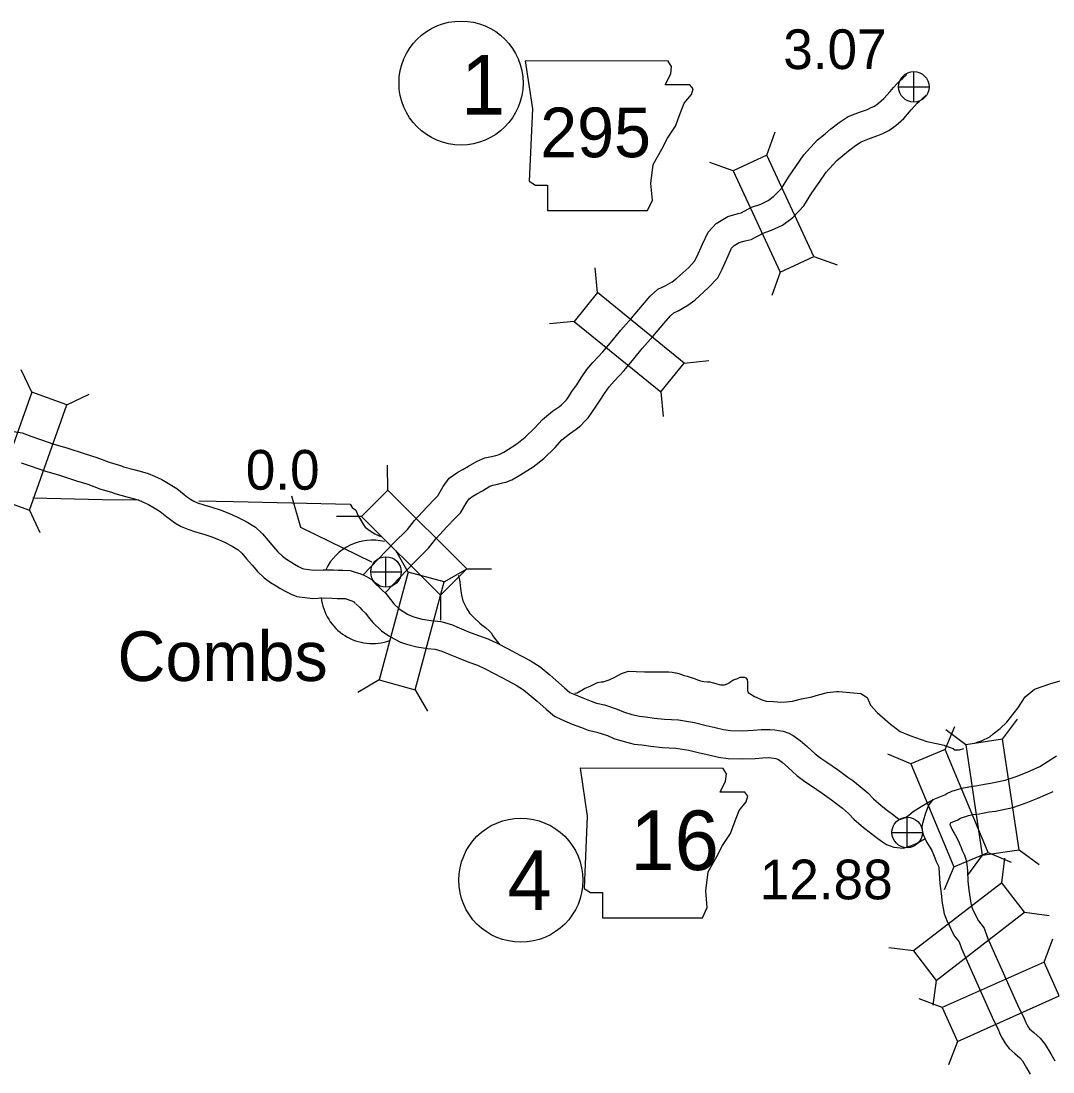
# Model space of a CAD drawing. Extents: x -939622 to -934245, y 1383184 to 1385301.
# Drawn here: x -935515.36 to -935482.43, y 1383985.19 to 1384018.72 of the extents above; entities that cross this region are included whole.
import ezdxf

# ---------------------------------------------------------------- set-up
doc = ezdxf.new("R2010")
doc.units = 0
for name, color, linetype in [('Level 10', 7, 'Continuous'), ('Level 20', 7, 'Continuous'), ('Level 21', 7, 'Continuous'), ('Level 24', 7, 'Continuous'), ('Level 25', 7, 'Continuous'), ('Level 26', 7, 'Continuous'), ('Level 27', 7, 'Continuous'), ('Level 8', 7, 'Continuous')]:
    doc.layers.add(name, color=color, linetype=linetype)

msp = doc.modelspace()

# ---------------------------------------------------------------- linework, layer by layer
at = {"layer": 'Level 10'}
for points in [[(-935504.44, 1384001.045), (-935503.471, 1384002.056), (-935503.027, 1384002.502), (-935502.803, 1384002.787), (-935502.406, 1384003.214), (-935502.157, 1384003.471), (-935502.06, 1384003.572), (-935501.888, 1384003.868), (-935501.694, 1384004.13), (-935501.417, 1384004.324), (-935501.256, 1384004.416), (-935501.082, 1384004.513), (-935500.801, 1384004.68), (-935500.559, 1384004.784), (-935500.348, 1384004.822), (-935500.2, 1384004.862), (-935500.135, 1384004.876), (-935500.076, 1384004.898), (-935499.954, 1384004.967), (-935499.537, 1384005.235), (-935499.266, 1384005.443), (-935498.959, 1384005.742), (-935498.718, 1384006.007), (-935498.397, 1384006.272), (-935498.178, 1384006.419), (-935498.109, 1384006.476), (-935498.018, 1384006.569), (-935497.955, 1384006.638), (-935497.876, 1384006.743), (-935497.775, 1384006.901), (-935497.624, 1384007.117), (-935497.487, 1384007.339), (-935497.298, 1384007.6), (-935497.106, 1384007.825), (-935496.789, 1384008.168), (-935496.497, 1384008.514), (-935496.22, 1384008.855), (-935495.872, 1384009.244), (-935495.528, 1384009.653), (-935495.275, 1384009.94), (-935495.037, 1384010.161), (-935494.805, 1384010.273), (-935494.577, 1384010.403), (-935494.429, 1384010.515), (-935494.047, 1384010.856), (-935493.865, 1384011.054), (-935493.792, 1384011.194), (-935493.614, 1384011.606), (-935493.433, 1384011.985), (-935493.175, 1384012.261), (-935492.801, 1384012.487), (-935492.469, 1384012.578), (-935492.373, 1384012.6), (-935492.044, 1384012.777), (-935491.747, 1384012.883), (-935491.518, 1384012.99), (-935491.329, 1384013.128), (-935491.091, 1384013.38), (-935490.867, 1384013.739), (-935490.631, 1384014.075), (-935490.378, 1384014.452), (-935489.941, 1384014.935), (-935489.699, 1384015.127), (-935489.515, 1384015.283), (-935489.247, 1384015.484), (-935488.962, 1384015.674), (-935488.597, 1384015.817), (-935488.347, 1384015.903), (-935488.244, 1384015.949), (-935488.126, 1384016.009), (-935487.99, 1384016.102), (-935487.822, 1384016.251), (-935487.626, 1384016.473), (-935487.517, 1384016.6), (-935487.4, 1384016.731), (-935487.304, 1384016.819), (-935487.214, 1384016.903), (-935487.088, 1384017.02)], [(-935503.725, 1384000.49), (-935502.827, 1384001.428), (-935502.352, 1384001.904), (-935502.119, 1384002.201), (-935501.753, 1384002.595), (-935501.509, 1384002.846), (-935501.336, 1384003.027), (-935501.135, 1384003.373), (-935501.058, 1384003.476), (-935500.934, 1384003.563), (-935500.813, 1384003.633), (-935500.633, 1384003.733), (-935500.392, 1384003.876), (-935500.299, 1384003.916), (-935500.149, 1384003.943), (-935499.992, 1384003.986), (-935499.884, 1384004.008), (-935499.691, 1384004.081), (-935499.488, 1384004.197), (-935499.018, 1384004.498), (-935498.676, 1384004.762), (-935498.311, 1384005.116), (-935498.095, 1384005.354), (-935497.859, 1384005.55), (-935497.639, 1384005.696), (-935497.498, 1384005.813), (-935497.361, 1384005.953), (-935497.261, 1384006.064), (-935497.137, 1384006.229), (-935497.027, 1384006.4), (-935496.872, 1384006.622), (-935496.738, 1384006.838), (-935496.59, 1384007.044), (-935496.433, 1384007.227), (-935496.114, 1384007.572), (-935495.804, 1384007.94), (-935495.535, 1384008.27), (-935495.192, 1384008.654), (-935494.845, 1384009.066), (-935494.629, 1384009.312), (-935494.525, 1384009.409), (-935494.386, 1384009.476), (-935494.08, 1384009.65), (-935493.856, 1384009.819), (-935493.415, 1384010.215), (-935493.123, 1384010.532), (-935492.979, 1384010.806), (-935492.795, 1384011.234), (-935492.681, 1384011.472), (-935492.603, 1384011.556), (-935492.443, 1384011.652), (-935492.253, 1384011.704), (-935492.056, 1384011.748), (-935491.677, 1384011.953), (-935491.405, 1384012.049), (-935491.058, 1384012.211), (-935490.731, 1384012.45), (-935490.374, 1384012.827), (-935490.116, 1384013.242), (-935489.89, 1384013.565), (-935489.668, 1384013.896), (-935489.324, 1384014.275), (-935489.128, 1384014.43), (-935488.952, 1384014.58), (-935488.727, 1384014.749), (-935488.544, 1384014.871), (-935488.286, 1384014.972), (-935488.015, 1384015.065), (-935487.854, 1384015.138), (-935487.666, 1384015.233), (-935487.436, 1384015.391), (-935487.184, 1384015.614), (-935486.947, 1384015.883), (-935486.84, 1384016.007), (-935486.758, 1384016.099), (-935486.692, 1384016.159), (-935486.602, 1384016.244), (-935486.476, 1384016.36)], [(-935515.586, 1384005.623), (-935515.325, 1384005.581), (-935515.045, 1384005.472), (-935514.741, 1384005.364), (-935514.307, 1384005.219), (-935513.897, 1384005.099), (-935513.314, 1384004.913), (-935512.937, 1384004.797), (-935512.547, 1384004.649), (-935512.152, 1384004.525), (-935512.083, 1384004.5), (-935511.757, 1384004.408), (-935511.555, 1384004.362), (-935511.297, 1384004.287), (-935511.1, 1384004.202), (-935510.868, 1384004.088), (-935510.594, 1384003.931), (-935510.39, 1384003.804), (-935510.154, 1384003.614), (-935510.044, 1384003.532), (-935509.952, 1384003.463), (-935509.846, 1384003.401), (-935509.724, 1384003.352), (-935509.521, 1384003.284), (-935509.264, 1384003.209), (-935508.998, 1384003.127), (-935508.702, 1384003.011), (-935508.467, 1384002.904), (-935508.173, 1384002.749), (-935507.878, 1384002.567), (-935507.656, 1384002.363), (-935507.474, 1384002.149), (-935507.301, 1384001.945), (-935507.157, 1384001.783), (-935507.012, 1384001.642), (-935506.885, 1384001.546), (-935506.745, 1384001.461), (-935506.631, 1384001.39), (-935506.507, 1384001.317), (-935506.379, 1384001.255), (-935506.334, 1384001.237), (-935506.014, 1384001.201), (-935505.72, 1384001.215), (-935505.386, 1384001.207), (-935505.237, 1384001.195), (-935505.089, 1384001.198), (-935504.857, 1384001.184), (-935504.664, 1384001.129), (-935504.545, 1384001.09), (-935504.417, 1384001.036), (-935504.335, 1384000.993), (-935504.187, 1384000.913), (-935504.052, 1384000.772)], [(-935515.358, 1384004.629), (-935515.034, 1384004.513), (-935514.576, 1384004.36), (-935514.16, 1384004.238), (-935513.583, 1384004.054), (-935513.23, 1384003.946), (-935512.842, 1384003.798), (-935512.441, 1384003.673), (-935512.36, 1384003.643), (-935511.98, 1384003.535), (-935511.781, 1384003.49), (-935511.602, 1384003.438), (-935511.476, 1384003.384), (-935511.29, 1384003.292), (-935511.056, 1384003.159), (-935510.913, 1384003.069), (-935510.706, 1384002.903), (-935510.583, 1384002.811), (-935510.448, 1384002.711), (-935510.243, 1384002.591), (-935510.037, 1384002.508), (-935509.79, 1384002.424), (-935509.521, 1384002.347), (-935509.296, 1384002.277), (-935509.054, 1384002.182), (-935508.864, 1384002.096), (-935508.619, 1384001.967), (-935508.424, 1384001.846), (-935508.306, 1384001.738), (-935508.16, 1384001.566), (-935507.98, 1384001.355), (-935507.808, 1384001.161), (-935507.6, 1384000.959), (-935507.392, 1384000.801), (-935507.216, 1384000.694), (-935507.097, 1384000.62), (-935506.933, 1384000.524), (-935506.739, 1384000.429), (-935506.551, 1384000.356), (-935506.044, 1384000.299), (-935505.71, 1384000.314), (-935505.432, 1384000.308), (-935505.264, 1384000.295), (-935505.107, 1384000.297), (-935505.009, 1384000.292), (-935504.927, 1384000.268), (-935504.861, 1384000.247), (-935504.803, 1384000.222), (-935504.76, 1384000.199), (-935504.74, 1384000.188), (-935504.702, 1384000.149)], [(-935504.07, 1384000.789), (-935503.895, 1384000.626), (-935503.836, 1384000.556), (-935503.719, 1384000.457), (-935503.566, 1384000.268), (-935503.458, 1384000.125), (-935503.291, 1383999.966), (-935503.14, 1383999.866), (-935503.022, 1383999.796), (-935502.906, 1383999.738), (-935502.792, 1383999.701), (-935502.551, 1383999.636), (-935502.271, 1383999.597), (-935501.961, 1383999.563), (-935501.625, 1383999.463), (-935501.375, 1383999.36), (-935501.073, 1383999.232), (-935500.759, 1383999.113), (-935500.456, 1383999.005), (-935500.166, 1383998.874), (-935499.813, 1383998.688), (-935499.418, 1383998.472), (-935499.11, 1383998.315), (-935498.794, 1383998.117), (-935498.486, 1383997.863), (-935498.288, 1383997.686), (-935498.019, 1383997.446), (-935497.839, 1383997.3), (-935497.739, 1383997.251), (-935497.428, 1383997.122), (-935497.159, 1383997.017), (-935496.998, 1383996.958), (-935496.741, 1383996.899), (-935496.332, 1383996.763), (-935496.129, 1383996.68), (-935495.861, 1383996.595), (-935495.624, 1383996.536), (-935495.431, 1383996.514), (-935495.144, 1383996.472), (-935494.823, 1383996.44), (-935494.374, 1383996.42), (-935493.863, 1383996.343), (-935493.493, 1383996.247), (-935493.201, 1383996.178), (-935492.94, 1383996.117), (-935492.718, 1383996.088), (-935492.349, 1383996.076), (-935491.983, 1383996.092), (-935491.735, 1383996.11), (-935491.466, 1383996.119), (-935491.3, 1383996.103), (-935491.19, 1383996.085), (-935491.038, 1383996.06), (-935490.86, 1383995.997), (-935490.719, 1383995.923), (-935490.496, 1383995.766), (-935490.275, 1383995.573), (-935490.017, 1383995.338), (-935489.832, 1383995.195), (-935489.638, 1383995.072), (-935489.271, 1383994.817), (-935488.968, 1383994.597), (-935488.813, 1383994.484), (-935488.576, 1383994.299), (-935488.33, 1383994.092), (-935488.155, 1383993.902), (-935487.904, 1383993.685), (-935487.703, 1383993.534), (-935487.506, 1383993.378), (-935487.384, 1383993.287), (-935487.335, 1383993.254), (-935487.308, 1383993.245), (-935487.303, 1383993.244), (-935487.255, 1383993.26), (-935487.193, 1383993.281), (-935487.134, 1383993.309), (-935487.021, 1383993.378), (-935486.884, 1383993.494), (-935486.712, 1383993.605), (-935486.632, 1383993.655), (-935486.248, 1383993.878)], [(-935504.684, 1384000.131), (-935504.549, 1384000.005), (-935504.476, 1383999.919), (-935504.365, 1383999.825), (-935504.274, 1383999.712), (-935504.132, 1383999.524), (-935503.856, 1383999.261), (-935503.619, 1383999.103), (-935503.45, 1383999.004), (-935503.249, 1383998.904), (-935503.051, 1383998.838), (-935502.73, 1383998.752), (-935502.382, 1383998.704), (-935502.141, 1383998.677), (-935501.926, 1383998.613), (-935501.722, 1383998.529), (-935501.408, 1383998.397), (-935501.069, 1383998.268), (-935500.792, 1383998.17), (-935500.562, 1383998.065), (-935500.239, 1383997.895), (-935499.838, 1383997.676), (-935499.554, 1383997.531), (-935499.321, 1383997.385), (-935499.073, 1383997.181), (-935498.888, 1383997.015), (-935498.602, 1383996.76), (-935498.328, 1383996.538), (-935498.111, 1383996.431), (-935497.764, 1383996.287), (-935497.476, 1383996.175), (-935497.254, 1383996.094), (-935496.984, 1383996.031), (-935496.645, 1383995.919), (-935496.435, 1383995.833), (-935496.105, 1383995.729), (-935495.786, 1383995.649), (-935495.548, 1383995.621), (-935495.254, 1383995.578), (-935494.887, 1383995.542), (-935494.461, 1383995.523), (-935494.044, 1383995.46), (-935493.708, 1383995.373), (-935493.407, 1383995.302), (-935493.1, 1383995.23), (-935492.789, 1383995.19), (-935492.344, 1383995.176), (-935491.931, 1383995.194), (-935491.687, 1383995.211), (-935491.495, 1383995.218), (-935491.416, 1383995.21), (-935491.334, 1383995.197), (-935491.265, 1383995.185), (-935491.221, 1383995.17), (-935491.189, 1383995.153), (-935491.053, 1383995.057), (-935490.874, 1383994.9), (-935490.595, 1383994.647), (-935490.349, 1383994.458), (-935490.137, 1383994.322), (-935489.792, 1383994.083), (-935489.497, 1383993.869), (-935489.354, 1383993.765), (-935489.143, 1383993.6), (-935488.952, 1383993.439), (-935488.781, 1383993.255), (-935488.47, 1383992.984), (-935488.253, 1383992.822), (-935488.055, 1383992.665), (-935487.902, 1383992.55), (-935487.742, 1383992.444), (-935487.5, 1383992.357), (-935487.193, 1383992.332), (-935486.972, 1383992.406), (-935486.854, 1383992.445), (-935486.703, 1383992.518), (-935486.5, 1383992.642)], [(-935486.248, 1383993.878), (-935485.876, 1383994.033), (-935485.809, 1383994.074), (-935485.651, 1383994.15), (-935485.471, 1383994.204), (-935485.336, 1383994.247), (-935485.116, 1383994.287), (-935484.902, 1383994.317), (-935484.834, 1383994.327), (-935484.613, 1383994.371), (-935484.416, 1383994.401), (-935483.947, 1383994.496), (-935483.598, 1383994.617), (-935483.253, 1383994.753), (-935482.845, 1383994.936), (-935482.314, 1383995.271)], [(-935485.696, 1383993.133), (-935485.466, 1383993.229), (-935485.377, 1383993.283), (-935485.325, 1383993.308), (-935485.205, 1383993.344), (-935485.118, 1383993.372), (-935484.973, 1383993.398), (-935484.774, 1383993.426), (-935484.68, 1383993.44), (-935484.458, 1383993.484), (-935484.259, 1383993.514), (-935483.709, 1383993.626), (-935483.285, 1383993.773), (-935482.904, 1383993.923), (-935482.419, 1383994.14)], [(-935486.609, 1383992.997), (-935486.553, 1383993.202), (-935486.483, 1383993.451), (-935486.393, 1383993.68), (-935486.248, 1383993.878)], [(-935486.609, 1383992.997), (-935486.589, 1383992.835), (-935486.542, 1383992.712), (-935486.491, 1383992.606), (-935486.446, 1383992.508), (-935486.358, 1383992.362), (-935486.297, 1383992.251), (-935486.238, 1383992.125), (-935486.192, 1383992.018), (-935486.149, 1383991.899), (-935486.077, 1383991.757), (-935486.069, 1383991.708), (-935486.054, 1383991.536), (-935486.036, 1383991.199), (-935485.999, 1383990.887), (-935485.963, 1383990.576), (-935485.933, 1383990.411), (-935485.898, 1383990.232), (-935485.813, 1383990.02), (-935485.574, 1383989.534), (-935485.422, 1383989.337), (-935485.346, 1383989.126), (-935484.325, 1383986.845), (-935484.187, 1383986.575), (-935484.114, 1383986.382), (-935484.046, 1383986.262), (-935483.943, 1383986.081), (-935483.82, 1383985.937), (-935483.642, 1383985.775), (-935483.484, 1383985.635), (-935483.402, 1383985.539), (-935483.272, 1383985.324), (-935483.159, 1383985.113)], [(-935485.696, 1383993.133), (-935485.712, 1383993.075), (-935485.709, 1383993.058), (-935485.676, 1383992.988), (-935485.65, 1383992.93), (-935485.577, 1383992.81), (-935485.494, 1383992.658), (-935485.417, 1383992.494), (-935485.355, 1383992.349), (-935485.322, 1383992.258), (-935485.245, 1383992.107), (-935485.202, 1383991.982), (-935485.175, 1383991.823), (-935485.156, 1383991.599), (-935485.139, 1383991.275), (-935485.106, 1383990.992), (-935485.072, 1383990.708), (-935485.049, 1383990.578), (-935485.031, 1383990.487), (-935484.99, 1383990.386), (-935484.806, 1383990.012), (-935484.624, 1383989.776), (-935484.511, 1383989.464), (-935483.513, 1383987.234), (-935483.364, 1383986.942), (-935483.296, 1383986.764), (-935483.262, 1383986.704), (-935483.204, 1383986.602), (-935483.173, 1383986.565), (-935483.04, 1383986.444), (-935482.839, 1383986.265), (-935482.67, 1383986.067), (-935482.49, 1383985.77), (-935482.371, 1383985.547)]]:
    msp.add_lwpolyline(points, dxfattribs=at)
at = {"layer": 'Level 20'}
for p, q in [((-935491.56, 1384014.44), (-935491.289, 1384015.185)), ((-935492.636, 1384013.938), (-935493.38, 1384014.209)), ((-935490.052, 1384011.211), (-935489.308, 1384010.94)), ((-935496.957, 1384010.059), (-935497.037, 1384010.847)), ((-935491.129, 1384010.708), (-935491.4, 1384009.964)), ((-935497.707, 1384009.138), (-935498.495, 1384009.058)), ((-935494.194, 1384007.808), (-935493.406, 1384007.889)), ((-935515.013, 1384006.875), (-935515.352, 1384007.591)), ((-935513.894, 1384006.476), (-935513.178, 1384006.815)), ((-935494.944, 1384006.887), (-935494.863, 1384006.099)), ((-935503.657, 1384003.757), (-935503.658, 1384004.549)), ((-935515.091, 1384003.119), (-935514.752, 1384002.403)), ((-935504.495, 1384002.915), (-935505.287, 1384002.914)), ((-935502.999, 1384001.136), (-935503.394, 1384001.823)), ((-935501.852, 1384000.827), (-935501.165, 1384001.222)), ((-935501.132, 1384001.242), (-935500.34, 1384001.243)), ((-935501.97, 1384000.4), (-935501.969, 1383999.608)), ((-935503.927, 1383997.695), (-935504.614, 1383997.3)), ((-935502.781, 1383997.386), (-935502.386, 1383996.699)), ((-935484.032, 1383995.804), (-935483.561, 1383996.441)), ((-935485.865, 1383995.48), (-935485.563, 1383996.212)), ((-935485.207, 1383995.629), (-935485.844, 1383996.101)), ((-935486.961, 1383995.024), (-935487.694, 1383995.326)), ((-935483.507, 1383992.279), (-935482.871, 1383991.808)), ((-935484.682, 1383992.104), (-935485.153, 1383991.468)), ((-935484.496, 1383992.189), (-935483.764, 1383991.887)), ((-935484.059, 1383991.224), (-935483.957, 1383992.009)), ((-935485.593, 1383991.733), (-935485.895, 1383991.001)), ((-935483.334, 1383990.283), (-935482.548, 1383990.182)), ((-935482.708, 1383988.696), (-935482.426, 1383989.436)), ((-935486.881, 1383989.048), (-935487.667, 1383989.149)), ((-935486.156, 1383988.107), (-935486.258, 1383987.322)), ((-935485.961, 1383987.241), (-935486.701, 1383987.523)), ((-935485.476, 1383986.156), (-935485.759, 1383985.416))]:
    msp.add_line(p, q, dxfattribs=at)
for points in [[(-935490.052, 1384011.211), (-935491.56, 1384014.44), (-935492.636, 1384013.938), (-935491.129, 1384010.708)], [(-935494.194, 1384007.808), (-935496.957, 1384010.059), (-935497.707, 1384009.138), (-935494.944, 1384006.887)], [(-935515.013, 1384006.875), (-935516.21, 1384003.518), (-935515.091, 1384003.119), (-935513.894, 1384006.476)], [(-935501.132, 1384001.242), (-935503.657, 1384003.757), (-935504.495, 1384002.915), (-935501.97, 1384000.4)], [(-935502.999, 1384001.136), (-935503.927, 1383997.695), (-935502.781, 1383997.386), (-935501.852, 1384000.827)], [(-935483.507, 1383992.279), (-935484.032, 1383995.804), (-935485.207, 1383995.629), (-935484.682, 1383992.104)], [(-935484.496, 1383992.189), (-935485.865, 1383995.48), (-935486.961, 1383995.024), (-935485.593, 1383991.733)], [(-935484.059, 1383991.224), (-935486.881, 1383989.048), (-935486.156, 1383988.107), (-935483.334, 1383990.283)], [(-935482.708, 1383988.696), (-935485.961, 1383987.241), (-935485.476, 1383986.156), (-935482.223, 1383987.612)]]:
    msp.add_lwpolyline(points, close=True, dxfattribs=at)
at = {"layer": 'Level 21'}
for points in [[(-935499.268, 1384017.447), (-935499.039, 1384015.925), (-935499.141, 1384013.615), (-935498.938, 1384013.488), (-935498.557, 1384013.488), (-935498.557, 1384012.676), (-935495.36, 1384012.676), (-935495.208, 1384013.006), (-935495.258, 1384013.539), (-935495.182, 1384014.148), (-935494.903, 1384014.63), (-935494.725, 1384014.986), (-935494.472, 1384015.366), (-935494.319, 1384015.772), (-935494.192, 1384016.102), (-935493.964, 1384016.381), (-935493.913, 1384016.559), (-935494.015, 1384016.686), (-935494.802, 1384016.686), (-935494.624, 1384017.041), (-935494.599, 1384017.27), (-935494.704, 1384017.445)], [(-935497.516, 1383994.876), (-935497.288, 1383993.354), (-935497.389, 1383991.044), (-935497.186, 1383990.917), (-935496.806, 1383990.917), (-935496.806, 1383990.105), (-935493.608, 1383990.105), (-935493.456, 1383990.435), (-935493.507, 1383990.968), (-935493.43, 1383991.577), (-935493.151, 1383992.059), (-935492.974, 1383992.415), (-935492.72, 1383992.795), (-935492.568, 1383993.201), (-935492.441, 1383993.531), (-935492.212, 1383993.81), (-935492.162, 1383993.988), (-935492.263, 1383994.115), (-935493.05, 1383994.115), (-935492.872, 1383994.47), (-935492.847, 1383994.699), (-935492.952, 1383994.874)]]:
    msp.add_lwpolyline(points, close=True, dxfattribs=at)
at = {"layer": 'Level 24'}
for start, end in [(76.4216, 154.6612), (186.272, 289.398)]:
    msp.add_arc((-935504.141, 1384000.506), 1.65, start, end, dxfattribs=at)
at = {"layer": 'Level 25'}
for p, q in [((-935506.731, 1384003.572), (-935506.441, 1384002.569)), ((-935506.441, 1384002.569), (-935504.171, 1384001.461))]:
    msp.add_line(p, q, dxfattribs=at)
at = {"layer": 'Level 26'}
for p, q in [((-935486.866, 1384016.133), (-935486.866, 1384017.108)), ((-935487.353, 1384016.621), (-935486.378, 1384016.621)), ((-935503.711, 1384000.654), (-935503.711, 1384001.629)), ((-935504.198, 1384001.142), (-935503.223, 1384001.142)), ((-935487.08, 1383992.343), (-935487.08, 1383993.318)), ((-935487.568, 1383992.831), (-935486.593, 1383992.831))]:
    msp.add_line(p, q, dxfattribs=at)
for centre in [(-935486.866, 1384016.621), (-935503.711, 1384001.142), (-935487.08, 1383992.831)]:
    msp.add_circle(centre, 0.487, dxfattribs=at)
at = {"layer": 'Level 27'}
for centre in [(-935501.315, 1384016.742), (-935499.407, 1383991.306)]:
    msp.add_circle(centre, 1.98, dxfattribs=at)
at = {"layer": 'Level 8'}
for points in [[(-935514.983, 1384003.507), (-935512.753, 1384003.458), (-935511.603, 1384003.439)], [(-935509.688, 1384003.407), (-935508.573, 1384003.388), (-935504.857, 1384003.303)], [(-935504.857, 1384003.303), (-935504.795, 1384003.2), (-935504.672, 1384003.113), (-935504.604, 1384002.954), (-935504.443, 1384002.671), (-935504.38, 1384002.568), (-935504.246, 1384002.475), (-935504.066, 1384002.36), (-935503.953, 1384002.303), (-935503.887, 1384002.276)], [(-935501.399, 1384001.033), (-935501.354, 1384000.83), (-935501.334, 1384000.617), (-935501.302, 1384000.406), (-935501.263, 1384000.217), (-935501.192, 1384000.094), (-935501.126, 1383999.967), (-935501.04, 1383999.817), (-935500.908, 1383999.684), (-935500.711, 1383999.507), (-935500.649, 1383999.455), (-935500.538, 1383999.365), (-935500.433, 1383999.277), (-935500.359, 1383999.196), (-935500.299, 1383999.109), (-935500.213, 1383998.992), (-935500.102, 1383998.85), (-935500.091, 1383998.84)], [(-935497.684, 1383997.272), (-935497.615, 1383997.287), (-935497.375, 1383997.419), (-935497.171, 1383997.511), (-935496.961, 1383997.616), (-935496.847, 1383997.639), (-935496.779, 1383997.633), (-935496.587, 1383997.705), (-935496.407, 1383997.788), (-935496.191, 1383997.905), (-935495.972, 1383997.976), (-935495.727, 1383997.966), (-935495.463, 1383997.957), (-935495.11, 1383997.953), (-935494.864, 1383997.955), (-935494.682, 1383997.957), (-935494.574, 1383997.942), (-935494.469, 1383997.921), (-935494.454, 1383997.918), (-935494.364, 1383997.902), (-935494.194, 1383997.842), (-935494.098, 1383997.815), (-935493.94, 1383997.763), (-935493.898, 1383997.751)], [(-935493.898, 1383997.751), (-935493.847, 1383997.733), (-935493.769, 1383997.699), (-935493.679, 1383997.672), (-935493.571, 1383997.651), (-935493.446, 1383997.638), (-935493.377, 1383997.635), (-935493.302, 1383997.62), (-935493.257, 1383997.602), (-935493.152, 1383997.575), (-935493.081, 1383997.553), (-935493.021, 1383997.544), (-935492.964, 1383997.538), (-935492.91, 1383997.544), (-935492.826, 1383997.574), (-935492.763, 1383997.6), (-935492.709, 1383997.645), (-935492.637, 1383997.684), (-935492.556, 1383997.717), (-935492.517, 1383997.735), (-935492.451, 1383997.768), (-935492.406, 1383997.78), (-935492.352, 1383997.786), (-935492.295, 1383997.785), (-935492.275, 1383997.782), (-935492.224, 1383997.761), (-935492.185, 1383997.71), (-935492.176, 1383997.626), (-935492.173, 1383997.548), (-935492.177, 1383997.44), (-935492.171, 1383997.356), (-935492.15, 1383997.295), (-935492.066, 1383997.241), (-935491.953, 1383997.172), (-935491.684, 1383997.054), (-935491.576, 1383997.02), (-935491.348, 1383997.005), (-935491.115, 1383996.992), (-935490.932, 1383996.998), (-935490.74, 1383997.021), (-935490.45, 1383997.089), (-935490.117, 1383997.16), (-935489.907, 1383997.217), (-935489.626, 1383997.297), (-935489.338, 1383997.323), (-935489.263, 1383997.33), (-935488.56, 1383997.267), (-935488.357, 1383997.135), (-935488.286, 1383996.969), (-935488.246, 1383996.888), (-935488.034, 1383996.658)], [(-935484.872, 1383995.702), (-935484.842, 1383995.716), (-935484.704, 1383995.751), (-935484.446, 1383995.886), (-935484.338, 1383995.975), (-935484.116, 1383996.146), (-935483.899, 1383996.351), (-935483.547, 1383996.792), (-935483.315, 1383997.154), (-935483.019, 1383997.404), (-935482.489, 1383997.585), (-935481.555, 1383997.849)], [(-935488.034, 1383996.658), (-935487.607, 1383996.283), (-935487.306, 1383996.05), (-935486.991, 1383995.927), (-935486.453, 1383995.727), (-935486.138, 1383995.664), (-935485.899, 1383995.62), (-935485.885, 1383995.606), (-935485.606, 1383995.508), (-935485.558, 1383995.463), (-935485.407, 1383995.464), (-935485.273, 1383995.506)]]:
    msp.add_lwpolyline(points, dxfattribs=at)

# ---------------------------------------------------------------- texts
at = {"layer": 'Level 21'}
for s, height, p in [('295', 1.584, (-935498.789, 1384014.375)), ('16', 1.9008, (-935495.914, 1383991.63))]:
    msp.add_text(s, height=height, dxfattribs=at).set_placement(p)
at = {"layer": 'Level 24'}
msp.add_text('Combs', height=1.584, dxfattribs=at).set_placement((-935512.28, 1383997.663))
at = {"layer": 'Level 25'}
for s, p in [('3.07', (-935491.033, 1384017.188)), ('0.0', (-935508.185, 1384003.767)), ('12.88', (-935491.783, 1383990.696))]:
    msp.add_text(s, height=1.2672, dxfattribs=at).set_placement(p)
at = {"layer": 'Level 27'}
for s, p in [('1', (-935501.32, 1384015.736)), ('4', (-935499.832, 1383990.356))]:
    msp.add_text(s, height=1.901, dxfattribs=at).set_placement(p)

doc.saveas('drawing.dxf')
